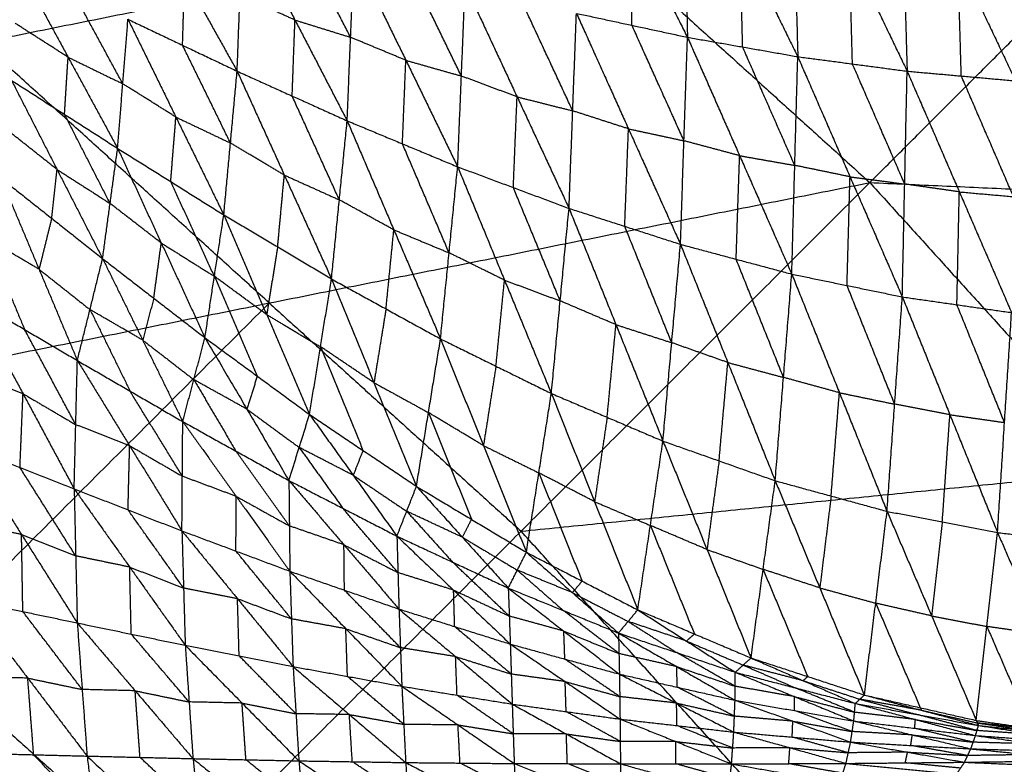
# Model space of a CAD drawing. Header units: millimetres. Extents: x -106 to 110, y -96 to 120.
# Tile 817 of 1020: x 42.23 to 50.62, y 54.65 to 60.99. Entities that reach past the tile are written whole.
import ezdxf

# ---------------------------------------------------------------- set-up
doc = ezdxf.new("R2010")
doc.units = ezdxf.units.MM
doc.header["$MEASUREMENT"] = 0
doc.layers.add('Default', color=7, linetype='Continuous', true_color=0x000000)

msp = doc.modelspace()

# ---------------------------------------------------------------- linework, layer by layer
at = {"layer": 'Default'}
for points in [[(49.4703, 59.6065, 4.1879), (51.9518, 62.088, 4.4319), (54.4333, 64.5695, 4.6759)], [(39.2418, 57.5549, 3.952), (41.906, 60.8013, 4.07), (44.5703, 64.0477, 4.1879)], [(44.5703, 64.0477, 4.1879), (47.0203, 61.8271, 4.1879), (49.4703, 59.6065, 4.1879)], [(46.9378, 62.7713, -1.916), (47.4276, 61.8077, -1.9312), (47.9175, 60.844, -1.9464)], [(47.8759, 62.6728, -2.0288), (47.8967, 61.7584, -1.9876), (47.9175, 60.844, -1.9464)], [(47.8759, 62.6728, -2.0288), (48.3663, 61.6758, -2.0318), (48.8568, 60.6787, -2.0348)], [(48.8061, 62.598, -2.1161), (48.8314, 61.6384, -2.0755), (48.8568, 60.6787, -2.0348)], [(48.8061, 62.598, -2.1161), (49.2971, 61.5766, -2.1062), (49.7882, 60.5551, -2.0963)], [(49.7295, 62.5476, -2.1749), (49.7588, 61.5514, -2.1356), (49.7882, 60.5551, -2.0963)], [(49.7295, 62.5476, -2.1749), (50.2201, 61.5103, -2.1524), (50.7108, 60.473, -2.1298)], [(43.1874, 62.159, -1.2364), (43.6351, 61.3569, -1.15), (44.0827, 60.5549, -1.0636)], [(41.906, 60.8013, 4.07), (44.4632, 61.3142, 4.1289), (47.0203, 61.8271, 4.1879)], [(44.0827, 60.5549, -1.0636), (44.1069, 61.2016, -1.231), (44.131, 61.8483, -1.3985)], [(44.131, 61.8483, -1.3985), (44.5754, 60.9903, -1.2954), (45.0197, 60.1323, -1.1922)], [(47.4447, 60.9458, -1.8902), (47.4362, 61.3767, -1.9107), (47.4276, 61.8077, -1.9312)], [(45.049, 60.8435, -1.374), (44.8268, 61.2725, -1.4255), (44.6046, 61.7015, -1.4771)], [(48.3871, 60.7613, -1.9906), (48.3767, 61.2186, -2.0112), (48.3663, 61.6758, -2.0318)], [(45.0197, 60.1323, -1.1922), (45.049, 60.8435, -1.374), (45.0782, 61.5547, -1.5557)], [(45.0782, 61.5547, -1.5557), (45.5194, 60.6476, -1.434), (45.9606, 59.7406, -1.3122)], [(49.3225, 60.6169, -2.0655), (49.3098, 61.0968, -2.0859), (49.2971, 61.5766, -2.1062)], [(50.2495, 60.5141, -2.113), (50.2348, 61.0122, -2.1327), (50.2201, 61.5103, -2.1524)], [(42.2217, 61.4498, -0.7974), (42.6433, 60.6739, -0.5883), (43.0648, 59.898, -0.3793)], [(45.9925, 60.5135, -1.5073), (45.7719, 60.967, -1.5682), (45.5513, 61.4205, -1.629)], [(43.618, 60.7759, -0.9973), (43.6265, 61.0664, -1.0736), (43.6351, 61.3569, -1.15)], [(43.109, 60.4474, -0.6551), (42.8982, 60.8354, -0.7596), (42.6874, 61.2233, -0.8642)], [(45.9606, 59.7406, -1.3122), (45.9925, 60.5135, -1.5073), (46.0244, 61.2863, -1.7024)], [(46.0244, 61.2863, -1.7024), (46.4667, 60.3366, -1.5611), (46.9089, 59.3868, -1.4199)], [(44.5754, 60.9903, -1.2954), (44.3411, 61.0959, -1.2632), (44.1069, 61.2016, -1.231)], [(46.9404, 60.2172, -1.627), (46.7193, 60.6921, -1.6976), (46.4982, 61.167, -1.7682)], [(46.9089, 59.3868, -1.4199), (46.9404, 60.2172, -1.627), (46.972, 61.0477, -1.834)], [(46.972, 61.0477, -1.834), (47.4151, 60.064, -1.6729), (47.8581, 59.0803, -1.5117)], [(46.972, 61.0477, -1.834), (47.4447, 60.9458, -1.8902), (47.9175, 60.844, -1.9464)], [(42.6433, 60.6739, -0.5883), (42.4173, 60.8186, -0.5691), (42.1914, 60.9632, -0.5498)], [(43.0648, 59.898, -0.3793), (43.109, 60.4474, -0.6551), (43.1532, 60.9969, -0.931)], [(43.1532, 60.9969, -0.931), (43.5612, 60.164, -0.6932), (43.9692, 59.3312, -0.4554)], [(43.1532, 60.9969, -0.931), (43.618, 60.7759, -0.9973), (44.0827, 60.5549, -1.0636)], [(44.5512, 60.3436, -1.1279), (44.5633, 60.6669, -1.2116), (44.5754, 60.9903, -1.2954)], [(44.5754, 60.9903, -1.2954), (44.8122, 60.9169, -1.3347), (45.049, 60.8435, -1.374)], [(47.8878, 59.9621, -1.7291), (47.6663, 60.454, -1.8096), (47.4447, 60.9458, -1.8902)], [(44.356, 58.5807, 4.07), (43.131, 59.691, 4.07), (41.906, 60.8013, 4.07)], [(45.5194, 60.6476, -1.434), (45.2842, 60.7456, -1.404), (45.049, 60.8435, -1.374)], [(47.8581, 59.0803, -1.5117), (47.8878, 59.9621, -1.7291), (47.9175, 60.844, -1.9464)], [(47.9175, 60.844, -1.9464), (48.3617, 59.8354, -1.7651), (48.8058, 58.8268, -1.5839)], [(47.9175, 60.844, -1.9464), (48.3871, 60.7613, -1.9906), (48.8568, 60.6787, -2.0348)], [(44.026, 59.943, -0.7595), (43.822, 60.3594, -0.8784), (43.618, 60.7759, -0.9973)], [(48.8313, 59.7527, -1.8093), (48.6092, 60.257, -1.9), (48.3871, 60.7613, -1.9906)], [(42.613, 60.1873, -0.3407), (42.6281, 60.4306, -0.4645), (42.6433, 60.6739, -0.5883)], [(42.6433, 60.6739, -0.5883), (42.8761, 60.5606, -0.6217), (43.109, 60.4474, -0.6551)], [(45.4902, 59.9365, -1.2522), (45.5048, 60.2921, -1.3431), (45.5194, 60.6476, -1.434)], [(45.5194, 60.6476, -1.434), (45.756, 60.5806, -1.4706), (45.9925, 60.5135, -1.5073)], [(48.8058, 58.8268, -1.5839), (48.8313, 59.7527, -1.8093), (48.8568, 60.6787, -2.0348)], [(48.8568, 60.6787, -2.0348), (49.3018, 59.6556, -1.8343), (49.7469, 58.6326, -1.6338)], [(48.8568, 60.6787, -2.0348), (49.3225, 60.6169, -2.0655), (49.7882, 60.5551, -2.0963)], [(43.9692, 59.3312, -0.4554), (44.026, 59.943, -0.7595), (44.0827, 60.5549, -1.0636)], [(44.0827, 60.5549, -1.0636), (44.4845, 59.67, -0.7961), (44.8863, 58.7852, -0.5287)], [(44.0827, 60.5549, -1.0636), (44.5512, 60.3436, -1.1279), (45.0197, 60.1323, -1.1922)], [(49.7675, 59.5939, -1.865), (49.545, 60.1054, -1.9653), (49.3225, 60.6169, -2.0655)], [(49.7469, 58.6326, -1.6338), (49.7675, 59.5939, -1.865), (49.7882, 60.5551, -2.0963)], [(49.7882, 60.5551, -2.0963), (50.2327, 59.5271, -1.8784), (50.6773, 58.4991, -1.6606)], [(49.7882, 60.5551, -2.0963), (50.2495, 60.5141, -2.113), (50.7108, 60.473, -2.1298)], [(42.1612, 60.4767, -0.3022), (42.5491, 59.7177, 0.0274), (42.937, 58.9587, 0.357)], [(42.1612, 60.4767, -0.3022), (42.613, 60.1873, -0.3407), (43.0648, 59.898, -0.3793)], [(46.4667, 60.3366, -1.5611), (46.2296, 60.425, -1.5342), (45.9925, 60.5135, -1.5073)], [(50.6941, 59.4861, -1.8952), (50.4718, 60.0001, -2.0041), (50.2495, 60.5141, -2.113)], [(43.5612, 60.164, -0.6932), (43.3351, 60.3057, -0.6741), (43.109, 60.4474, -0.6551)], [(44.953, 59.4587, -0.8604), (44.7521, 59.9012, -0.9942), (44.5512, 60.3436, -1.1279)], [(46.4347, 59.5637, -1.3661), (46.4507, 59.9501, -1.4636), (46.4667, 60.3366, -1.5611)], [(46.4667, 60.3366, -1.5611), (46.7035, 60.2769, -1.5941), (46.9404, 60.2172, -1.627)], [(47.4151, 60.064, -1.6729), (47.1777, 60.1406, -1.6499), (46.9404, 60.2172, -1.627)], [(43.0009, 59.4283, -0.0111), (42.807, 59.8078, -0.1759), (42.613, 60.1873, -0.3407)], [(43.517, 59.6146, -0.4173), (43.5391, 59.8893, -0.5553), (43.5612, 60.164, -0.6932)], [(43.5612, 60.164, -0.6932), (43.7936, 60.0535, -0.7263), (44.026, 59.943, -0.7595)], [(44.8863, 58.7852, -0.5287), (44.953, 59.4587, -0.8604), (45.0197, 60.1323, -1.1922)], [(45.0197, 60.1323, -1.1922), (45.4171, 59.2037, -0.8942), (45.8145, 58.2751, -0.5961)], [(45.0197, 60.1323, -1.1922), (45.4902, 59.9365, -1.2522), (45.9606, 59.7406, -1.3122)], [(42.5491, 59.7177, 0.0274), (42.3322, 59.8895, 0.027), (42.1154, 60.0612, 0.0266)], [(47.3835, 59.2336, -1.4658), (47.3993, 59.6488, -1.5694), (47.4151, 60.064, -1.6729)], [(47.4151, 60.064, -1.6729), (47.6514, 60.0131, -1.701), (47.8878, 59.9621, -1.7291)], [(48.3617, 59.8354, -1.7651), (48.1247, 59.8988, -1.7471), (47.8878, 59.9621, -1.7291)], [(42.937, 58.9587, 0.357), (43.0009, 59.4283, -0.0111), (43.0648, 59.898, -0.3793)], [(43.0648, 59.898, -0.3793), (43.4367, 59.0912, -0.0097), (43.8086, 58.2845, 0.3599)], [(43.0648, 59.898, -0.3793), (43.517, 59.6146, -0.4173), (43.9692, 59.3312, -0.4554)], [(44.4845, 59.67, -0.7961), (44.2552, 59.8065, -0.7778), (44.026, 59.943, -0.7595)], [(45.8876, 59.0078, -0.9542), (45.6889, 59.4722, -1.1032), (45.4902, 59.9365, -1.2522)], [(48.332, 58.9535, -1.5478), (48.3468, 59.3945, -1.6565), (48.3617, 59.8354, -1.7651)], [(48.3617, 59.8354, -1.7651), (48.5965, 59.7941, -1.7872), (48.8313, 59.7527, -1.8093)], [(42.5033, 59.3022, 0.3562), (42.5262, 59.51, 0.1918), (42.5491, 59.7177, 0.0274)], [(42.5491, 59.7177, 0.0274), (42.775, 59.573, 0.0082), (43.0009, 59.4283, -0.0111)], [(45.8145, 58.2751, -0.5961), (45.8876, 59.0078, -0.9542), (45.9606, 59.7406, -1.3122)], [(45.9606, 59.7406, -1.3122), (46.3595, 58.7753, -0.9838), (46.7585, 57.81, -0.6553)], [(45.9606, 59.7406, -1.3122), (46.4347, 59.5637, -1.3661), (46.9089, 59.3868, -1.4199)], [(49.3018, 59.6556, -1.8343), (49.0666, 59.7042, -1.8218), (48.8313, 59.7527, -1.8093)], [(42.0695, 59.6457, 0.3553), (42.3958, 58.8682, -0.0854), (42.722, 58.0907, -0.5262)], [(42.0695, 59.6457, 0.3553), (42.5033, 59.3022, 0.3562), (42.937, 58.9587, 0.357)], [(44.4278, 59.0582, -0.492), (44.4561, 59.3641, -0.6441), (44.4845, 59.67, -0.7961)], [(44.4845, 59.67, -0.7961), (44.7188, 59.5644, -0.8283), (44.953, 59.4587, -0.8604)], [(49.2764, 58.7297, -1.6088), (49.2891, 59.1927, -1.7216), (49.3018, 59.6556, -1.8343)], [(49.3018, 59.6556, -1.8343), (49.5347, 59.6248, -1.8497), (49.7675, 59.5939, -1.865)], [(39.2418, 57.5549, 3.952), (44.356, 58.5807, 4.07), (49.4703, 59.6065, 4.1879)], [(43.8889, 58.8078, -0.0477), (43.703, 59.2112, -0.2325), (43.517, 59.6146, -0.4173)], [(43.5311, 53.6673, 3.952), (46.5007, 56.6369, 4.07), (49.4703, 59.6065, 4.1879)], [(46.8337, 58.5984, -1.0376), (46.6342, 59.0811, -1.2018), (46.4347, 59.5637, -1.3661)], [(49.4703, 59.6065, 4.1879), (51.6909, 57.1565, 4.1879), (53.9115, 54.7064, 4.1879)], [(49.4703, 59.6065, 4.1879), (54.4037, 59.3828, 4.4319), (59.3371, 59.1591, 4.6759)], [(50.2327, 59.5271, -1.8784), (50.0001, 59.5605, -1.8717), (49.7675, 59.5939, -1.865)], [(45.4171, 59.2037, -0.8942), (45.1851, 59.3312, -0.8773), (44.953, 59.4587, -0.8604)], [(50.2121, 58.5659, -1.6472), (50.2224, 59.0465, -1.7628), (50.2327, 59.5271, -1.8784)], [(50.2327, 59.5271, -1.8784), (50.4634, 59.5066, -1.8868), (50.6941, 59.4861, -1.8952)], [(43.4367, 59.0912, -0.0097), (43.2188, 59.2598, -0.0104), (43.0009, 59.4283, -0.0111)], [(46.7585, 57.81, -0.6553), (46.8337, 58.5984, -1.0376), (46.9089, 59.3868, -1.4199)], [(46.9089, 59.3868, -1.4199), (47.3088, 58.3958, -1.062), (47.7087, 57.4048, -0.7041)], [(46.9089, 59.3868, -1.4199), (47.3835, 59.2336, -1.4658), (47.8581, 59.0803, -1.5117)], [(42.5033, 59.3022, 0.3562), (42.4495, 59.0852, 0.1354), (42.3958, 58.8682, -0.0854)], [(43.8086, 58.2845, 0.3599), (43.8889, 58.8078, -0.0477), (43.9692, 59.3312, -0.4554)], [(43.9692, 59.3312, -0.4554), (44.3342, 58.4815, -0.0454), (44.6992, 57.6317, 0.3647)], [(43.9692, 59.3312, -0.4554), (44.4278, 59.0582, -0.492), (44.8863, 58.7852, -0.5287)], [(45.3504, 58.5301, -0.5624), (45.3838, 58.8669, -0.7283), (45.4171, 59.2037, -0.8942)], [(45.4171, 59.2037, -0.8942), (45.6523, 59.1058, -0.9242), (45.8876, 59.0078, -0.9542)], [(47.7834, 58.2425, -1.1079), (47.5834, 58.738, -1.2869), (47.3835, 59.2336, -1.4658)], [(41.9469, 59.1319, -0.145), (42.1101, 58.7432, -0.3654), (42.2732, 58.3544, -0.5858)], [(42.3958, 58.8682, -0.0854), (42.1714, 59.0001, -0.1152), (41.9469, 59.1319, -0.145)], [(43.3728, 58.6216, 0.3585), (43.4048, 58.8564, 0.1744), (43.4367, 59.0912, -0.0097)], [(43.4367, 59.0912, -0.0097), (43.6628, 58.9495, -0.0287), (43.8889, 58.8078, -0.0477)], [(44.4278, 59.0582, -0.492), (44.381, 58.7698, -0.2687), (44.3342, 58.4815, -0.0454)], [(47.7087, 57.4048, -0.7041), (47.7834, 58.2425, -1.1079), (47.8581, 59.0803, -1.5117)], [(47.8581, 59.0803, -1.5117), (48.2614, 58.0736, -1.1259), (48.6647, 57.0668, -0.7401)], [(47.8581, 59.0803, -1.5117), (48.332, 58.9535, -1.5478), (48.8058, 58.8268, -1.5839)], [(42.722, 58.0907, -0.5262), (42.8295, 58.5247, -0.0846), (42.937, 58.9587, 0.357)], [(42.937, 58.9587, 0.357), (43.2783, 58.2646, -0.024), (43.6196, 57.5705, -0.4049)], [(42.937, 58.9587, 0.357), (43.3728, 58.6216, 0.3585), (43.8086, 58.2845, 0.3599)], [(46.3595, 58.7753, -0.9838), (46.1236, 58.8916, -0.969), (45.8876, 59.0078, -0.9542)], [(48.7353, 57.9468, -1.162), (48.5336, 58.4502, -1.3549), (48.332, 58.9535, -1.5478)], [(42.3958, 58.8682, -0.0854), (42.6126, 58.6964, -0.085), (42.8295, 58.5247, -0.0846)], [(43.8889, 58.8078, -0.0477), (44.0714, 58.383, 0.1573), (44.2539, 57.9581, 0.3623)], [(44.3342, 58.4815, -0.0454), (44.1116, 58.6446, -0.0466), (43.8889, 58.8078, -0.0477)], [(44.6992, 57.6317, 0.3647), (44.7928, 58.2085, -0.082), (44.8863, 58.7852, -0.5287)], [(44.8863, 58.7852, -0.5287), (45.248, 57.9021, -0.0784), (45.6096, 57.0189, 0.3719)], [(44.8863, 58.7852, -0.5287), (45.3504, 58.5301, -0.5624), (45.8145, 58.2751, -0.5961)], [(48.6647, 57.0668, -0.7401), (48.7353, 57.9468, -1.162), (48.8058, 58.8268, -1.5839)], [(48.8058, 58.8268, -1.5839), (49.2115, 57.8164, -1.1727), (49.6171, 56.8061, -0.7616)], [(48.8058, 58.8268, -1.5839), (49.2764, 58.7297, -1.6088), (49.7469, 58.6326, -1.6338)], [(46.2865, 58.0426, -0.6257), (46.323, 58.4089, -0.8047), (46.3595, 58.7753, -0.9838)], [(46.3595, 58.7753, -0.9838), (46.5966, 58.6869, -1.0107), (46.8337, 58.5984, -1.0376)], [(49.682, 57.7193, -1.1977), (49.4792, 58.2245, -1.4033), (49.2764, 58.7297, -1.6088)], [(41.8243, 58.6182, -0.6454), (42.2595, 57.8079, -0.8417), (42.6947, 56.9977, -1.038)], [(41.8243, 58.6182, -0.6454), (42.2732, 58.3544, -0.5858), (42.722, 58.0907, -0.5262)], [(43.3728, 58.6216, 0.3585), (43.3256, 58.4431, 0.1673), (43.2783, 58.2646, -0.024)], [(49.6171, 56.8061, -0.7616), (49.682, 57.7193, -1.1977), (49.7469, 58.6326, -1.6338)], [(49.7469, 58.6326, -1.6338), (50.1524, 57.6292, -1.2009), (50.558, 56.6259, -0.768)], [(49.7469, 58.6326, -1.6338), (50.2121, 58.5659, -1.6472), (50.6773, 58.4991, -1.6606)], [(41.3864, 55.6111, 3.952), (42.8712, 57.0959, 4.011), (44.356, 58.5807, 4.07)], [(44.356, 58.5807, 4.07), (45.4284, 57.6088, 4.07), (46.5007, 56.6369, 4.07)], [(45.3504, 58.5301, -0.5624), (45.2992, 58.2161, -0.3204), (45.248, 57.9021, -0.0784)], [(47.3088, 58.3958, -1.062), (47.0712, 58.4971, -1.0498), (46.8337, 58.5984, -1.0376)], [(50.6177, 57.5625, -1.2143), (50.4149, 58.0642, -1.4307), (50.2121, 58.5659, -1.6472)], [(42.8295, 58.5247, -0.0846), (43.0002, 58.1776, -0.2751), (43.1708, 57.8306, -0.4656)], [(43.2783, 58.2646, -0.024), (43.0539, 58.3946, -0.0543), (42.8295, 58.5247, -0.0846)], [(44.3342, 58.4815, -0.0454), (44.5635, 58.345, -0.0637), (44.7928, 58.2085, -0.082)], [(50.558, 56.6259, -0.768), (50.6177, 57.5625, -1.2143), (50.6773, 58.4991, -1.6606)], [(47.2336, 57.6074, -0.6797), (47.2712, 58.0016, -0.8709), (47.3088, 58.3958, -1.062)], [(47.3088, 58.3958, -1.062), (47.5461, 58.3192, -1.085), (47.7834, 58.2425, -1.1079)], [(42.7084, 57.5442, -0.7821), (42.4908, 57.9493, -0.6839), (42.2732, 58.3544, -0.5858)], [(43.6196, 57.5705, -0.4049), (43.7141, 57.9275, -0.0225), (43.8086, 58.2845, 0.3599)], [(43.8086, 58.2845, 0.3599), (44.1661, 57.6766, 0.0385), (44.5235, 57.0688, -0.2829)], [(43.8086, 58.2845, 0.3599), (44.2539, 57.9581, 0.3623), (44.6992, 57.6317, 0.3647)], [(45.6096, 57.0189, 0.3719), (45.7121, 57.647, -0.1121), (45.8145, 58.2751, -0.5961)], [(45.8145, 58.2751, -0.5961), (46.1801, 57.3662, -0.107), (46.5457, 56.4573, 0.3822)], [(45.8145, 58.2751, -0.5961), (46.2865, 58.0426, -0.6257), (46.7585, 57.81, -0.6553)], [(43.2783, 58.2646, -0.024), (43.4962, 58.096, -0.0232), (43.7141, 57.9275, -0.0225)], [(44.7928, 58.2085, -0.082), (44.9736, 57.7669, 0.1431), (45.1544, 57.3253, 0.3683)], [(45.248, 57.9021, -0.0784), (45.0204, 58.0553, -0.0802), (44.7928, 58.2085, -0.082)], [(48.2614, 58.0736, -1.1259), (48.0224, 58.158, -1.1169), (47.7834, 58.2425, -1.1079)], [(42.6947, 56.9977, -1.038), (42.7084, 57.5442, -0.7821), (42.722, 58.0907, -0.5262)], [(42.722, 58.0907, -0.5262), (43.1673, 57.3652, -0.6881), (43.6125, 56.6397, -0.8499)], [(42.722, 58.0907, -0.5262), (43.1708, 57.8306, -0.4656), (43.6196, 57.5705, -0.4049)], [(46.2865, 58.0426, -0.6257), (46.2333, 57.7044, -0.3663), (46.1801, 57.3662, -0.107)], [(48.1867, 57.2358, -0.7221), (48.2241, 57.6547, -0.924), (48.2614, 58.0736, -1.1259)], [(48.2614, 58.0736, -1.1259), (48.4983, 58.0102, -1.144), (48.7353, 57.9468, -1.162)], [(42.2595, 57.8079, -0.8417), (42.0289, 57.8989, -0.8879), (41.7982, 57.9899, -0.9341)], [(44.2539, 57.9581, 0.3623), (44.21, 57.8174, 0.2004), (44.1661, 57.6766, 0.0385)], [(49.2115, 57.8164, -1.1727), (48.9734, 57.8816, -1.1674), (48.7353, 57.9468, -1.162)], [(43.7141, 57.9275, -0.0225), (43.8928, 57.6236, -0.1832), (44.0716, 57.3197, -0.3439)], [(44.1661, 57.6766, 0.0385), (43.9401, 57.8021, 0.008), (43.7141, 57.9275, -0.0225)], [(45.248, 57.9021, -0.0784), (45.48, 57.7745, -0.0952), (45.7121, 57.647, -0.1121)], [(42.2334, 57.1796, -1.1304), (42.2465, 57.4938, -0.986), (42.2595, 57.8079, -0.8417)], [(42.2595, 57.8079, -0.8417), (42.4839, 57.676, -0.8119), (42.7084, 57.5442, -0.7821)], [(43.6161, 57.1051, -0.6274), (43.3934, 57.4678, -0.5465), (43.1708, 57.8306, -0.4656)], [(46.5457, 56.4573, 0.3822), (46.6521, 57.1337, -0.1366), (46.7585, 57.81, -0.6553)], [(46.7585, 57.81, -0.6553), (47.1266, 56.8885, -0.1296), (47.4947, 55.967, 0.396)], [(46.7585, 57.81, -0.6553), (47.2336, 57.6074, -0.6797), (47.7087, 57.4048, -0.7041)], [(49.1409, 56.9365, -0.7508), (49.1762, 57.3764, -0.9618), (49.2115, 57.8164, -1.1727)], [(49.2115, 57.8164, -1.1727), (49.4467, 57.7679, -1.1852), (49.682, 57.7193, -1.1977)], [(50.1524, 57.6292, -1.2009), (49.9172, 57.6743, -1.1993), (49.682, 57.7193, -1.1977)], [(44.1661, 57.6766, 0.0385), (44.3887, 57.5134, 0.0397), (44.6114, 57.3503, 0.0409)], [(44.5235, 57.0688, -0.2829), (44.6114, 57.3503, 0.0409), (44.6992, 57.6317, 0.3647)], [(44.6992, 57.6317, 0.3647), (45.0712, 57.1133, 0.1017), (45.4432, 56.5949, -0.1613)], [(44.6992, 57.6317, 0.3647), (45.1544, 57.3253, 0.3683), (45.6096, 57.0189, 0.3719)], [(45.7121, 57.647, -0.1121), (45.8949, 57.1926, 0.1325), (46.0777, 56.7381, 0.377)], [(46.1801, 57.3662, -0.107), (45.9461, 57.5066, -0.1095), (45.7121, 57.647, -0.1121)], [(47.2336, 57.6074, -0.6797), (47.1801, 57.248, -0.4047), (47.1266, 56.8885, -0.1296)], [(50.0876, 56.716, -0.7648), (50.12, 57.1726, -0.9828), (50.1524, 57.6292, -1.2009)], [(50.1524, 57.6292, -1.2009), (50.3851, 57.5959, -1.2076), (50.6177, 57.5625, -1.2143)], [(39.2418, 57.5549, 3.952), (41.3864, 55.6111, 3.952), (43.5311, 53.6673, 3.952)], [(43.1673, 57.3652, -0.6881), (42.9378, 57.4547, -0.7351), (42.7084, 57.5442, -0.7821)], [(43.6125, 56.6397, -0.8499), (43.6161, 57.1051, -0.6274), (43.6196, 57.5705, -0.4049)], [(43.6196, 57.5705, -0.4049), (44.0716, 57.3197, -0.3439), (44.5235, 57.0688, -0.2829)], [(43.6196, 57.5705, -0.4049), (44.0755, 56.9333, -0.5331), (44.5315, 56.2961, -0.6612)], [(41.772, 57.3616, -1.2228), (42.2334, 57.1796, -1.1304), (42.6947, 56.9977, -1.038)], [(41.772, 57.3616, -1.2228), (42.2466, 56.6087, -1.2054), (42.7211, 55.8558, -1.188)], [(43.1536, 56.8187, -0.944), (43.1604, 57.0919, -0.816), (43.1673, 57.3652, -0.6881)], [(43.1673, 57.3652, -0.6881), (43.3917, 57.2351, -0.6578), (43.6161, 57.1051, -0.6274)], [(46.1801, 57.3662, -0.107), (46.4161, 57.25, -0.1218), (46.6521, 57.1337, -0.1366)], [(47.4947, 55.967, 0.396), (47.6017, 56.6859, -0.1541), (47.7087, 57.4048, -0.7041)], [(47.7087, 57.4048, -0.7041), (48.0837, 56.481, -0.145), (48.4588, 55.5572, 0.4141)], [(47.7087, 57.4048, -0.7041), (48.1867, 57.2358, -0.7221), (48.6647, 57.0668, -0.7401)], [(44.5275, 56.6825, -0.4721), (44.2995, 57.0011, -0.408), (44.0716, 57.3197, -0.3439)], [(44.6114, 57.3503, 0.0409), (44.7974, 57.0911, -0.0906), (44.9834, 56.8319, -0.2221)], [(45.0712, 57.1133, 0.1017), (44.8413, 57.2318, 0.0713), (44.6114, 57.3503, 0.0409)], [(45.1544, 57.3253, 0.3683), (45.1128, 57.2193, 0.235), (45.0712, 57.1133, 0.1017)], [(48.1867, 57.2358, -0.7221), (48.1352, 56.8584, -0.4336), (48.0837, 56.481, -0.145)], [(42.7079, 56.4267, -1.113), (42.4707, 56.8032, -1.1217), (42.2334, 57.1796, -1.1304)], [(44.0755, 56.9333, -0.5331), (43.8458, 57.0192, -0.5803), (43.6161, 57.1051, -0.6274)], [(45.0712, 57.1133, 0.1017), (45.2988, 56.9601, 0.1035), (45.5264, 56.8069, 0.1053)], [(46.5007, 56.6369, 4.07), (49.0958, 56.8967, 4.1289), (51.6909, 57.1565, 4.1879)], [(46.6521, 57.1337, -0.1366), (46.8362, 56.6729, 0.1263), (47.0202, 56.2122, 0.3891)], [(47.1266, 56.8885, -0.1296), (46.8894, 57.0111, -0.1331), (46.6521, 57.1337, -0.1366)], [(44.5235, 57.0688, -0.2829), (44.5275, 56.6825, -0.4721), (44.5315, 56.2961, -0.6612)], [(44.5235, 57.0688, -0.2829), (44.9834, 56.8319, -0.2221), (45.4432, 56.5949, -0.1613)], [(44.5235, 57.0688, -0.2829), (44.9922, 56.5212, -0.3786), (45.4609, 55.9736, -0.4743)], [(45.4432, 56.5949, -0.1613), (45.5264, 56.8069, 0.1053), (45.6096, 57.0189, 0.3719)], [(45.6096, 57.0189, 0.3719), (46.0005, 56.5858, 0.1649), (46.3914, 56.1527, -0.042)], [(45.6096, 57.0189, 0.3719), (46.0777, 56.7381, 0.377), (46.5457, 56.4573, 0.3822)], [(48.4588, 55.5572, 0.4141), (48.5618, 56.312, -0.163), (48.6647, 57.0668, -0.7401)], [(48.6647, 57.0668, -0.7401), (49.0443, 56.1542, -0.1517), (49.4238, 55.2417, 0.4368)], [(48.6647, 57.0668, -0.7401), (49.1409, 56.9365, -0.7508), (49.6171, 56.8061, -0.7616)], [(42.6947, 56.9977, -1.038), (42.7079, 56.4267, -1.113), (42.7211, 55.8558, -1.188)], [(42.6947, 56.9977, -1.038), (43.1536, 56.8187, -0.944), (43.6125, 56.6397, -0.8499)], [(42.6947, 56.9977, -1.038), (43.1676, 56.3315, -1.0089), (43.6406, 55.6654, -0.9799)], [(44.072, 56.4679, -0.7556), (44.0738, 56.7006, -0.6443), (44.0755, 56.9333, -0.5331)], [(44.0755, 56.9333, -0.5331), (44.3015, 56.8079, -0.5026), (44.5275, 56.6825, -0.4721)], [(49.1409, 56.9365, -0.7508), (49.0926, 56.5453, -0.4513), (49.0443, 56.1542, -0.1517)], [(47.1266, 56.8885, -0.1296), (47.3642, 56.7872, -0.1418), (47.6017, 56.6859, -0.1541)], [(43.6265, 56.1525, -0.9149), (43.3901, 56.4856, -0.9294), (43.1536, 56.8187, -0.944)], [(45.452, 56.2843, -0.3178), (45.2177, 56.5581, -0.27), (44.9834, 56.8319, -0.2221)], [(45.5264, 56.8069, 0.1053), (45.7219, 56.5904, 0.0018), (45.9173, 56.3738, -0.1017)], [(46.0005, 56.5858, 0.1649), (45.7635, 56.6964, 0.1351), (45.5264, 56.8069, 0.1053)], [(49.4238, 55.2417, 0.4368), (49.5205, 56.0239, -0.1624), (49.6171, 56.8061, -0.7616)], [(49.6171, 56.8061, -0.7616), (49.997, 55.9157, -0.1486), (50.3768, 55.0252, 0.4644)], [(49.6171, 56.8061, -0.7616), (50.0876, 56.716, -0.7648), (50.558, 56.6259, -0.768)], [(42.2466, 56.6087, -1.2054), (42.0149, 56.6572, -1.2564), (41.7832, 56.7057, -1.3075)], [(44.9922, 56.5212, -0.3786), (44.7598, 56.6018, -0.4253), (44.5275, 56.6825, -0.4721)], [(46.0777, 56.7381, 0.377), (46.0391, 56.662, 0.271), (46.0005, 56.5858, 0.1649)], [(47.6017, 56.6859, -0.1541), (47.7892, 56.224, 0.1255), (47.9768, 55.7621, 0.405)], [(48.0837, 56.481, -0.145), (47.8427, 56.5834, -0.1495), (47.6017, 56.6859, -0.1541)], [(50.0876, 56.716, -0.7648), (50.0423, 56.3158, -0.4567), (49.997, 55.9157, -0.1486)], [(42.2578, 55.9528, -1.2901), (42.2522, 56.2807, -1.2478), (42.2466, 56.6087, -1.2054)], [(42.2466, 56.6087, -1.2054), (42.4773, 56.5177, -1.1592), (42.7079, 56.4267, -1.113)], [(43.6125, 56.6397, -0.8499), (43.6265, 56.1525, -0.9149), (43.6406, 55.6654, -0.9799)], [(43.6125, 56.6397, -0.8499), (44.072, 56.4679, -0.7556), (44.5315, 56.2961, -0.6612)], [(43.6125, 56.6397, -0.8499), (44.0857, 56.062, -0.8104), (44.5589, 55.4843, -0.7709)], [(48.7213, 54.1869, 4.07), (47.611, 55.4119, 4.07), (46.5007, 56.6369, 4.07)], [(50.3768, 55.0252, 0.4644), (50.4674, 55.8255, -0.1518), (50.558, 56.6259, -0.768)], [(50.558, 56.6259, -0.768), (50.9347, 55.758, -0.1357), (51.3114, 54.8902, 0.4967)], [(50.558, 56.6259, -0.768), (51.0202, 56.5693, -0.764), (51.4823, 56.5127, -0.7601)], [(44.9962, 56.1349, -0.5678), (44.9942, 56.328, -0.4732), (44.9922, 56.5212, -0.3786)], [(44.9922, 56.5212, -0.3786), (45.2221, 56.4027, -0.3482), (45.452, 56.2843, -0.3178)], [(45.4432, 56.5949, -0.1613), (45.452, 56.2843, -0.3178), (45.4609, 55.9736, -0.4743)], [(45.4432, 56.5949, -0.1613), (45.9173, 56.3738, -0.1017), (46.3914, 56.1527, -0.042)], [(45.4432, 56.5949, -0.1613), (45.926, 56.1353, -0.2268), (46.4088, 55.6757, -0.2923)], [(46.0005, 56.5858, 0.1649), (46.2345, 56.4454, 0.1675), (46.4686, 56.305, 0.1701)], [(44.5452, 55.8902, -0.7161), (44.3086, 56.1791, -0.7358), (44.072, 56.4679, -0.7556)], [(46.3914, 56.1527, -0.042), (46.4686, 56.305, 0.1701), (46.5457, 56.4573, 0.3822)], [(46.5457, 56.4573, 0.3822), (46.9378, 56.1135, 0.2253), (47.3299, 55.7696, 0.0683)], [(46.5457, 56.4573, 0.3822), (47.0202, 56.2122, 0.3891), (47.4947, 55.967, 0.396)], [(48.0837, 56.481, -0.145), (48.3227, 56.3965, -0.154), (48.5618, 56.312, -0.163)], [(43.1676, 56.3315, -1.0089), (42.9378, 56.3791, -1.061), (42.7079, 56.4267, -1.113)], [(46.4001, 55.9142, -0.1672), (46.1587, 56.144, -0.1344), (45.9173, 56.3738, -0.1017)], [(43.1809, 55.7606, -1.0839), (43.1742, 56.0461, -1.0464), (43.1676, 56.3315, -1.0089)], [(43.1676, 56.3315, -1.0089), (43.3971, 56.242, -0.9619), (43.6265, 56.1525, -0.9149)], [(44.5315, 56.2961, -0.6612), (44.5452, 55.8902, -0.7161), (44.5589, 55.4843, -0.7709)], [(44.5315, 56.2961, -0.6612), (44.9962, 56.1349, -0.5678), (45.4609, 55.9736, -0.4743)], [(44.5315, 56.2961, -0.6612), (45.0083, 55.8062, -0.6125), (45.4852, 55.3163, -0.5638)], [(45.926, 56.1353, -0.2268), (45.689, 56.2098, -0.2723), (45.452, 56.2843, -0.3178)], [(46.4686, 56.305, 0.1701), (46.6646, 56.1331, 0.0916), (46.8607, 55.9612, 0.0132)], [(46.9378, 56.1135, 0.2253), (46.7032, 56.2093, 0.1977), (46.4686, 56.305, 0.1701)], [(48.5618, 56.312, -0.163), (48.7515, 55.8557, 0.1312), (48.9413, 55.3994, 0.4254)], [(49.0443, 56.1542, -0.1517), (48.803, 56.2331, -0.1573), (48.5618, 56.312, -0.163)], [(47.0202, 56.2122, 0.3891), (46.979, 56.1628, 0.3072), (46.9378, 56.1135, 0.2253)], [(44.0857, 56.062, -0.8104), (43.8561, 56.1073, -0.8627), (43.6265, 56.1525, -0.9149)], [(45.473, 55.645, -0.519), (45.2346, 55.8899, -0.5434), (44.9962, 56.1349, -0.5678)], [(45.9348, 55.8247, -0.3833), (45.9304, 55.98, -0.3051), (45.926, 56.1353, -0.2268)], [(45.926, 56.1353, -0.2268), (46.163, 56.0248, -0.197), (46.4001, 55.9142, -0.1672)], [(46.3914, 56.1527, -0.042), (46.4001, 55.9142, -0.1672), (46.4088, 55.6757, -0.2923)], [(46.3914, 56.1527, -0.042), (46.8607, 55.9612, 0.0132), (47.3299, 55.7696, 0.0683)], [(46.3914, 56.1527, -0.042), (46.8647, 55.7862, -0.0841), (47.3381, 55.4197, -0.1262)], [(46.9378, 56.1135, 0.2253), (47.1751, 55.9909, 0.2287), (47.4123, 55.8683, 0.2322)], [(49.0443, 56.1542, -0.1517), (49.2824, 56.0891, -0.157), (49.5205, 56.0239, -0.1624)], [(41.7944, 56.0498, -1.3922), (42.2578, 55.9528, -1.2901), (42.7211, 55.8558, -1.188)], [(41.7944, 56.0498, -1.3922), (42.2996, 55.3859, -1.2229), (42.8048, 54.722, -1.0536)], [(44.0997, 55.5749, -0.8754), (44.0927, 55.8184, -0.8429), (44.0857, 56.062, -0.8104)], [(44.0857, 56.062, -0.8104), (44.3154, 55.9761, -0.7632), (44.5452, 55.8902, -0.7161)], [(49.5205, 56.0239, -0.1624), (49.7104, 55.5787, 0.1441), (49.9003, 55.1334, 0.4506)], [(49.997, 55.9157, -0.1486), (49.7587, 55.9698, -0.1555), (49.5205, 56.0239, -0.1624)], [(42.763, 55.2889, -1.1208), (42.5104, 55.6208, -1.2055), (42.2578, 55.9528, -1.2901)], [(45.4609, 55.9736, -0.4743), (45.473, 55.645, -0.519), (45.4852, 55.3163, -0.5638)], [(45.4609, 55.9736, -0.4743), (45.9348, 55.8247, -0.3833), (46.4088, 55.6757, -0.2923)], [(45.4609, 55.9736, -0.4743), (45.943, 55.569, -0.4184), (46.4251, 55.1644, -0.3625)], [(47.334, 55.5947, -0.0289), (47.0973, 55.7779, -0.0079), (46.8607, 55.9612, 0.0132)], [(47.3299, 55.7696, 0.0683), (47.4123, 55.8683, 0.2322), (47.4947, 55.967, 0.396)], [(47.4947, 55.967, 0.396), (47.9094, 55.7014, 0.2859), (48.324, 55.4357, 0.1757)], [(47.4947, 55.967, 0.396), (47.9768, 55.7621, 0.405), (48.4588, 55.5572, 0.4141)], [(42.7211, 55.8558, -1.188), (42.763, 55.2889, -1.1208), (42.8048, 54.722, -1.0536)], [(42.7211, 55.8558, -1.188), (43.1809, 55.7606, -1.0839), (43.6406, 55.6654, -0.9799)], [(42.7211, 55.8558, -1.188), (43.2139, 55.2779, -1.0259), (43.7067, 54.7, -0.8637)], [(45.0083, 55.8062, -0.6125), (44.7767, 55.8482, -0.6643), (44.5452, 55.8902, -0.7161)], [(46.8647, 55.7862, -0.0841), (46.6324, 55.8502, -0.1256), (46.4001, 55.9142, -0.1672)], [(47.4123, 55.8683, 0.2322), (47.6196, 55.7355, 0.1771), (47.827, 55.6026, 0.122)], [(47.9094, 55.7014, 0.2859), (47.6608, 55.7848, 0.259), (47.4123, 55.8683, 0.2322)], [(49.997, 55.9157, -0.1486), (50.2322, 55.8706, -0.1502), (50.4674, 55.8255, -0.1518)], [(43.6737, 55.1827, -0.9218), (43.4273, 55.4717, -1.0029), (43.1809, 55.7606, -1.0839)], [(45.022, 55.4003, -0.6673), (45.0152, 55.6033, -0.6399), (45.0083, 55.8062, -0.6125)], [(45.0083, 55.8062, -0.6125), (45.2407, 55.7256, -0.5658), (45.473, 55.645, -0.519)], [(46.417, 55.42, -0.3274), (46.1759, 55.6223, -0.3554), (45.9348, 55.8247, -0.3833)], [(46.8734, 55.5477, -0.2093), (46.8691, 55.667, -0.1467), (46.8647, 55.7862, -0.0841)], [(46.8647, 55.7862, -0.0841), (47.0994, 55.6904, -0.0565), (47.334, 55.5947, -0.0289)], [(47.3299, 55.7696, 0.0683), (47.334, 55.5947, -0.0289), (47.3381, 55.4197, -0.1262)], [(47.3299, 55.7696, 0.0683), (47.8263, 55.4833, 0.0505), (48.3228, 55.1971, 0.0327)], [(47.3299, 55.7696, 0.0683), (47.827, 55.6026, 0.122), (48.324, 55.4357, 0.1757)], [(47.9768, 55.7621, 0.405), (47.9431, 55.7317, 0.3455), (47.9094, 55.7014, 0.2859)], [(50.4674, 55.8255, -0.1518), (50.6558, 55.3916, 0.1644), (50.8441, 54.9577, 0.4805)], [(50.9347, 55.758, -0.1357), (50.7011, 55.7918, -0.1437), (50.4674, 55.8255, -0.1518)], [(46.4088, 55.6757, -0.2923), (46.417, 55.42, -0.3274), (46.4251, 55.1644, -0.3625)], [(46.4088, 55.6757, -0.2923), (46.8734, 55.5477, -0.2093), (47.3381, 55.4197, -0.1262)], [(46.4088, 55.6757, -0.2923), (46.876, 55.3562, -0.2357), (47.3432, 55.0366, -0.179)], [(47.9094, 55.7014, 0.2859), (48.1504, 55.5989, 0.2904), (48.3914, 55.4965, 0.2949)], [(43.6406, 55.6654, -0.9799), (43.6737, 55.1827, -0.9218), (43.7067, 54.7, -0.8637)], [(43.6406, 55.6654, -0.9799), (44.0997, 55.5749, -0.8754), (44.5589, 55.4843, -0.7709)], [(43.6406, 55.6654, -0.9799), (44.1245, 55.1733, -0.8264), (44.6084, 54.6811, -0.6729)], [(45.943, 55.569, -0.4184), (45.708, 55.607, -0.4687), (45.473, 55.645, -0.519)], [(47.8263, 55.4833, 0.0505), (47.5802, 55.539, 0.0108), (47.334, 55.5947, -0.0289)], [(48.3234, 55.3164, 0.1042), (48.0752, 55.4595, 0.1131), (47.827, 55.6026, 0.122)], [(44.5837, 55.0827, -0.7219), (44.3417, 55.3288, -0.7986), (44.0997, 55.5749, -0.8754)], [(45.9552, 55.2403, -0.4631), (45.9491, 55.4047, -0.4408), (45.943, 55.569, -0.4184)], [(45.943, 55.569, -0.4184), (46.18, 55.4945, -0.3729), (46.417, 55.42, -0.3274)], [(47.3407, 55.2282, -0.1526), (47.107, 55.388, -0.1809), (46.8734, 55.5477, -0.2093)], [(48.324, 55.4357, 0.1757), (48.3914, 55.4965, 0.2949), (48.4588, 55.5572, 0.4141)], [(48.4588, 55.5572, 0.4141), (48.903, 55.3635, 0.3443), (49.3471, 55.1698, 0.2745)], [(48.4588, 55.5572, 0.4141), (48.9413, 55.3994, 0.4254), (49.4238, 55.2417, 0.4368)], [(44.5589, 55.4843, -0.7709), (44.5837, 55.0827, -0.7219), (44.6084, 54.6811, -0.6729)], [(44.5589, 55.4843, -0.7709), (45.022, 55.4003, -0.6673), (45.4852, 55.3163, -0.5638)], [(44.5589, 55.4843, -0.7709), (45.0386, 55.0754, -0.6272), (45.5182, 54.6666, -0.4836)], [(47.8304, 55.3084, -0.0467), (47.8284, 55.3959, 0.0019), (47.8263, 55.4833, 0.0505)], [(47.8263, 55.4833, 0.0505), (48.0749, 55.3999, 0.0774), (48.3234, 55.3164, 0.1042)], [(48.3228, 55.1971, 0.0327), (48.3234, 55.3164, 0.1042), (48.324, 55.4357, 0.1757)], [(48.324, 55.4357, 0.1757), (48.8289, 55.2281, 0.1752), (49.3338, 55.0206, 0.1747)], [(48.324, 55.4357, 0.1757), (48.8355, 55.3028, 0.2251), (49.3471, 55.1698, 0.2745)], [(48.3914, 55.4965, 0.2949), (48.6135, 55.3996, 0.26), (48.8355, 55.3028, 0.2251)], [(48.903, 55.3635, 0.3443), (48.6472, 55.43, 0.3196), (48.3914, 55.4965, 0.2949)], [(42.2996, 55.3859, -1.2229), (42.0722, 55.3915, -1.2695), (41.8449, 55.3971, -1.316)], [(42.3501, 54.7332, -1.1467), (42.3248, 55.0595, -1.1848), (42.2996, 55.3859, -1.2229)], [(42.2996, 55.3859, -1.2229), (42.5313, 55.3374, -1.1718), (42.763, 55.2889, -1.1208)], [(45.5017, 54.9914, -0.5237), (45.2619, 55.1959, -0.5955), (45.022, 55.4003, -0.6673)], [(46.876, 55.3562, -0.2357), (46.6465, 55.3881, -0.2815), (46.417, 55.42, -0.3274)], [(46.8842, 55.1005, -0.2707), (46.8801, 55.2283, -0.2532), (46.876, 55.3562, -0.2357)], [(46.876, 55.3562, -0.2357), (47.1083, 55.2922, -0.1941), (47.3407, 55.2282, -0.1526)], [(47.3381, 55.4197, -0.1262), (47.3407, 55.2282, -0.1526), (47.3432, 55.0366, -0.179)], [(47.3381, 55.4197, -0.1262), (47.825, 55.1729, -0.0652), (48.312, 54.926, -0.0043)], [(47.3381, 55.4197, -0.1262), (47.8304, 55.3084, -0.0467), (48.3228, 55.1971, 0.0327)], [(48.9413, 55.3994, 0.4254), (48.9221, 55.3815, 0.3848), (48.903, 55.3635, 0.3443)], [(48.903, 55.3635, 0.3443), (49.1442, 55.2846, 0.3499), (49.3855, 55.2057, 0.3556)], [(43.2139, 55.2779, -1.0259), (42.9885, 55.2834, -1.0733), (42.763, 55.2889, -1.1208)], [(43.2558, 54.711, -0.9586), (43.2349, 54.9945, -0.9922), (43.2139, 55.2779, -1.0259)], [(43.2139, 55.2779, -1.0259), (43.4438, 55.2303, -0.9738), (43.6737, 55.1827, -0.9218)], [(45.4852, 55.3163, -0.5638), (45.5017, 54.9914, -0.5237), (45.5182, 54.6666, -0.4836)], [(45.4852, 55.3163, -0.5638), (45.9552, 55.2403, -0.4631), (46.4251, 55.1644, -0.3625)], [(45.4852, 55.3163, -0.5638), (45.9637, 54.9873, -0.4315), (46.4423, 54.6582, -0.2992)], [(48.3174, 55.0615, 0.0142), (48.0739, 55.185, -0.0163), (47.8304, 55.3084, -0.0467)], [(48.8289, 55.2281, 0.1752), (48.5761, 55.2723, 0.1397), (48.3234, 55.3164, 0.1042)], [(49.3405, 55.0952, 0.2246), (49.088, 55.199, 0.2248), (48.8355, 55.3028, 0.2251)], [(44.1245, 55.1733, -0.8264), (43.8991, 55.178, -0.8741), (43.6737, 55.1827, -0.9218)], [(44.1576, 54.6906, -0.7683), (44.141, 54.9319, -0.7973), (44.1245, 55.1733, -0.8264)], [(44.1245, 55.1733, -0.8264), (44.3541, 55.128, -0.7741), (44.5837, 55.0827, -0.7219)], [(46.4337, 54.9113, -0.3308), (46.1944, 55.0758, -0.397), (45.9552, 55.2403, -0.4631)], [(47.825, 55.1729, -0.0652), (47.5828, 55.2005, -0.1089), (47.3407, 55.2282, -0.1526)], [(47.8276, 54.9813, -0.0916), (47.8263, 55.0771, -0.0784), (47.825, 55.1729, -0.0652)], [(47.825, 55.1729, -0.0652), (48.0712, 55.1172, -0.0255), (48.3174, 55.0615, 0.0142)], [(48.312, 54.926, -0.0043), (48.3174, 55.0615, 0.0142), (48.3228, 55.1971, 0.0327)], [(48.3228, 55.1971, 0.0327), (48.8147, 55.0189, 0.0918), (49.3067, 54.8407, 0.1508)], [(48.3228, 55.1971, 0.0327), (48.8283, 55.1088, 0.1037), (49.3338, 55.0206, 0.1747)], [(48.8283, 55.1088, 0.1037), (48.8286, 55.1685, 0.1395), (48.8289, 55.2281, 0.1752)], [(48.8289, 55.2281, 0.1752), (49.0847, 55.1617, 0.1999), (49.3405, 55.0952, 0.2246)], [(49.3471, 55.1698, 0.2745), (49.3855, 55.2057, 0.3556), (49.4238, 55.2417, 0.4368)], [(49.3855, 55.2057, 0.3556), (49.6284, 55.1409, 0.3372), (49.8714, 55.0761, 0.3188)], [(49.9097, 55.112, 0.3999), (49.6476, 55.1589, 0.3778), (49.3855, 55.2057, 0.3556)], [(49.4238, 55.2417, 0.4368), (49.9003, 55.1334, 0.4506), (50.3768, 55.0252, 0.4644)], [(49.4238, 55.2417, 0.4368), (49.9097, 55.112, 0.3999), (50.3957, 54.9824, 0.3631)], [(46.4251, 55.1644, -0.3625), (46.4337, 54.9113, -0.3308), (46.4423, 54.6582, -0.2992)], [(46.4251, 55.1644, -0.3625), (46.8842, 55.1005, -0.2707), (47.3432, 55.0366, -0.179)], [(46.4251, 55.1644, -0.3625), (46.886, 54.9102, -0.2466), (47.3468, 54.656, -0.1307)], [(47.345, 54.8463, -0.1548), (47.1146, 54.9734, -0.2128), (46.8842, 55.1005, -0.2707)], [(49.3202, 54.9306, 0.1628), (49.0743, 55.0197, 0.1332), (48.8283, 55.1088, 0.1037)], [(49.3338, 55.0206, 0.1747), (49.3405, 55.0952, 0.2246), (49.3471, 55.1698, 0.2745)], [(49.8588, 55.0332, 0.2856), (49.5996, 55.0642, 0.2551), (49.3405, 55.0952, 0.2246)], [(49.3471, 55.1698, 0.2745), (49.8588, 55.0332, 0.2856), (50.3705, 54.8965, 0.2968)], [(49.3471, 55.1698, 0.2745), (49.8714, 55.0761, 0.3188), (50.3957, 54.9824, 0.3631)], [(49.9003, 55.1334, 0.4506), (49.905, 55.1227, 0.4253), (49.9097, 55.112, 0.3999)], [(49.9097, 55.112, 0.3999), (50.148, 55.0579, 0.4068), (50.3862, 55.0038, 0.4137)], [(45.0386, 55.0754, -0.6272), (44.8111, 55.0791, -0.6746), (44.5837, 55.0827, -0.7219)], [(45.0633, 54.6738, -0.5782), (45.0509, 54.8746, -0.6027), (45.0386, 55.0754, -0.6272)], [(45.0386, 55.0754, -0.6272), (45.2701, 55.0334, -0.5755), (45.5017, 54.9914, -0.5237)], [(47.3432, 55.0366, -0.179), (47.345, 54.8463, -0.1548), (47.3468, 54.656, -0.1307)], [(47.3432, 55.0366, -0.179), (47.8181, 54.8457, -0.0745), (48.2929, 54.6548, 0.03)], [(47.3432, 55.0366, -0.179), (47.8276, 54.9813, -0.0916), (48.312, 54.926, -0.0043)], [(48.8147, 55.0189, 0.0918), (48.5661, 55.0402, 0.053), (48.3174, 55.0615, 0.0142)], [(48.8093, 54.8833, 0.0733), (48.812, 54.9511, 0.0825), (48.8147, 55.0189, 0.0918)], [(48.8147, 55.0189, 0.0918), (49.0675, 54.9748, 0.1273), (49.3202, 54.9306, 0.1628)], [(49.3067, 54.8407, 0.1508), (49.3202, 54.9306, 0.1628), (49.3338, 55.0206, 0.1747)], [(49.3338, 55.0206, 0.1747), (49.8322, 54.902, 0.2287), (50.3305, 54.7835, 0.2827)], [(49.3338, 55.0206, 0.1747), (49.8521, 54.9585, 0.2357), (50.3705, 54.8965, 0.2968)], [(49.8521, 54.9585, 0.2357), (49.8555, 54.9958, 0.2607), (49.8588, 55.0332, 0.2856)], [(49.8588, 55.0332, 0.2856), (50.1209, 54.9863, 0.3078), (50.3831, 54.9394, 0.3299)], [(50.3831, 54.9394, 0.3299), (50.1272, 55.0078, 0.3244), (49.8714, 55.0761, 0.3188)], [(50.3768, 55.0252, 0.4644), (50.3862, 55.0038, 0.4137), (50.3957, 54.9824, 0.3631)], [(50.3768, 55.0252, 0.4644), (50.8441, 54.9577, 0.4805), (51.3114, 54.8902, 0.4967)], [(50.3768, 55.0252, 0.4644), (50.9205, 54.946, 0.4532), (51.4642, 54.8669, 0.4421)], [(50.3862, 55.0038, 0.4137), (50.6581, 54.9642, 0.4082), (50.9299, 54.9246, 0.4026)], [(50.9205, 54.946, 0.4532), (50.6534, 54.9749, 0.4335), (50.3862, 55.0038, 0.4137)], [(45.9637, 54.9873, -0.4315), (45.7327, 54.9894, -0.4776), (45.5017, 54.9914, -0.5237)], [(45.9803, 54.6624, -0.3914), (45.972, 54.8248, -0.4114), (45.9637, 54.9873, -0.4315)], [(45.9637, 54.9873, -0.4315), (46.1987, 54.9493, -0.3812), (46.4337, 54.9113, -0.3308)], [(48.3025, 54.7904, 0.0128), (48.065, 54.8858, -0.0394), (47.8276, 54.9813, -0.0916)], [(48.2929, 54.6548, 0.03), (48.3025, 54.7904, 0.0128), (48.312, 54.926, -0.0043)], [(48.312, 54.926, -0.0043), (48.7895, 54.7926, 0.0845), (49.2671, 54.6593, 0.1732)], [(48.312, 54.926, -0.0043), (48.8093, 54.8833, 0.0733), (49.3067, 54.8407, 0.1508)], [(49.8322, 54.902, 0.2287), (49.5762, 54.9163, 0.1957), (49.3202, 54.9306, 0.1628)], [(50.3505, 54.84, 0.2897), (50.1013, 54.8993, 0.2627), (49.8521, 54.9585, 0.2357)], [(50.3705, 54.8965, 0.2968), (50.3831, 54.9394, 0.3299), (50.3957, 54.9824, 0.3631)], [(50.9133, 54.9017, 0.3813), (50.6482, 54.9206, 0.3556), (50.3831, 54.9394, 0.3299)], [(50.3957, 54.9824, 0.3631), (50.9133, 54.9017, 0.3813), (51.431, 54.8211, 0.3994)], [(50.3957, 54.9824, 0.3631), (50.9299, 54.9246, 0.4026), (51.4642, 54.8669, 0.4421)], [(46.886, 54.9102, -0.2466), (46.6599, 54.9107, -0.2887), (46.4337, 54.9113, -0.3308)], [(46.8946, 54.6571, -0.2149), (46.8903, 54.7837, -0.2307), (46.886, 54.9102, -0.2466)], [(46.886, 54.9102, -0.2466), (47.1155, 54.8783, -0.2007), (47.345, 54.8463, -0.1548)], [(47.8181, 54.8457, -0.0745), (47.5816, 54.846, -0.1147), (47.345, 54.8463, -0.1548)], [(47.8199, 54.6554, -0.0503), (47.819, 54.7505, -0.0624), (47.8181, 54.8457, -0.0745)], [(47.8181, 54.8457, -0.0745), (48.0603, 54.818, -0.0308), (48.3025, 54.7904, 0.0128)], [(49.2869, 54.75, 0.162), (49.0481, 54.8167, 0.1176), (48.8093, 54.8833, 0.0733)], [(49.2671, 54.6593, 0.1732), (49.2869, 54.75, 0.162), (49.3067, 54.8407, 0.1508)], [(49.3067, 54.8407, 0.1508), (49.7919, 54.755, 0.2234), (50.277, 54.6694, 0.2959)], [(49.3067, 54.8407, 0.1508), (49.8186, 54.8121, 0.2167), (50.3305, 54.7835, 0.2827)], [(49.8186, 54.8121, 0.2167), (49.8254, 54.8571, 0.2227), (49.8322, 54.902, 0.2287)], [(49.8322, 54.902, 0.2287), (50.0913, 54.871, 0.2592), (50.3505, 54.84, 0.2897)], [(50.3305, 54.7835, 0.2827), (50.3505, 54.84, 0.2897), (50.3705, 54.8965, 0.2968)], [(50.877, 54.8245, 0.3443), (50.6138, 54.8322, 0.317), (50.3505, 54.84, 0.2897)], [(50.3705, 54.8965, 0.2968), (50.877, 54.8245, 0.3443), (51.3835, 54.7524, 0.3918)], [(50.3705, 54.8965, 0.2968), (50.9007, 54.8588, 0.3481), (51.431, 54.8211, 0.3994)], [(48.7895, 54.7926, 0.0845), (48.546, 54.7915, 0.0487), (48.3025, 54.7904, 0.0128)], [(48.78, 54.657, 0.1016), (48.7848, 54.7248, 0.093), (48.7895, 54.7926, 0.0845)], [(48.7895, 54.7926, 0.0845), (49.0382, 54.7713, 0.1232), (49.2869, 54.75, 0.162)], [(49.7919, 54.755, 0.2234), (49.5394, 54.7525, 0.1927), (49.2869, 54.75, 0.162)], [(49.772, 54.6643, 0.2345), (49.7819, 54.7097, 0.229), (49.7919, 54.755, 0.2234)], [(49.7919, 54.755, 0.2234), (50.0478, 54.7408, 0.2563), (50.3038, 54.7265, 0.2893)], [(50.3038, 54.7265, 0.2893), (50.0612, 54.7693, 0.253), (49.8186, 54.8121, 0.2167)], [(50.277, 54.6694, 0.2959), (50.3038, 54.7265, 0.2893), (50.3305, 54.7835, 0.2827)], [(50.3305, 54.7835, 0.2827), (50.8267, 54.7337, 0.3406), (51.3228, 54.6838, 0.3986)], [(50.3305, 54.7835, 0.2827), (50.857, 54.768, 0.3372), (51.3835, 54.7524, 0.3918)], [(41.8954, 54.7443, -1.2398), (42.3501, 54.7332, -1.1467), (42.8048, 54.722, -1.0536)], [(41.8954, 54.7443, -1.2398), (42.4207, 54.1862, -0.9138), (42.9461, 53.628, -0.5879)], [(42.8754, 54.175, -0.8207), (42.6128, 54.4541, -0.9837), (42.3501, 54.7332, -1.1467)], [(42.8048, 54.722, -1.0536), (42.8754, 54.175, -0.8207), (42.9461, 53.628, -0.5879)], [(42.8048, 54.722, -1.0536), (43.2558, 54.711, -0.9586), (43.7067, 54.7, -0.8637)], [(42.8048, 54.722, -1.0536), (43.308, 54.2472, -0.7567), (43.8112, 53.7725, -0.4599)], [(43.759, 54.2363, -0.6618), (43.5074, 54.4736, -0.8102), (43.2558, 54.711, -0.9586)], [(43.5311, 53.6673, 3.952), (48.7213, 54.1869, 4.07), (53.9115, 54.7064, 4.1879)], [(43.7067, 54.7, -0.8637), (43.759, 54.2363, -0.6618), (43.8112, 53.7725, -0.4599)], [(43.7067, 54.7, -0.8637), (44.1576, 54.6906, -0.7683), (44.6084, 54.6811, -0.6729)], [(43.7067, 54.7, -0.8637), (44.1933, 54.3065, -0.5971), (44.6798, 53.913, -0.3306)], [(44.6441, 54.2971, -0.5017), (44.4008, 54.4938, -0.635), (44.1576, 54.6906, -0.7683)], [(44.6084, 54.6811, -0.6729), (44.6441, 54.2971, -0.5017), (44.6798, 53.913, -0.3306)], [(44.6084, 54.6811, -0.6729), (45.0633, 54.6738, -0.5782), (45.5182, 54.6666, -0.4836)], [(44.6084, 54.6811, -0.6729), (45.0841, 54.3648, -0.4372), (45.5597, 54.0484, -0.2016)], [(45.539, 54.3575, -0.3426), (45.3011, 54.5157, -0.4604), (45.0633, 54.6738, -0.5782)], [(47.4187, 49.3779, 3.952), (50.6651, 52.0422, 4.07), (53.9115, 54.7064, 4.1879)], [(49.2671, 54.6593, 0.1732), (49.772, 54.6643, 0.2345), (50.277, 54.6694, 0.2959)], [(50.2091, 54.5681, 0.3504), (50.243, 54.6188, 0.3232), (50.277, 54.6694, 0.2959)], [(50.277, 54.6694, 0.2959), (50.7999, 54.6766, 0.3473), (51.3228, 54.6838, 0.3986)], [(50.277, 54.6694, 0.2959), (50.7626, 54.6485, 0.3636), (51.2481, 54.6275, 0.4312)], [(50.8267, 54.7337, 0.3406), (50.5652, 54.7301, 0.315), (50.3038, 54.7265, 0.2893)], [(45.5182, 54.6666, -0.4836), (45.539, 54.3575, -0.3426), (45.5597, 54.0484, -0.2016)], [(45.5182, 54.6666, -0.4836), (45.9803, 54.6624, -0.3914), (46.4423, 54.6582, -0.2992)], [(45.5182, 54.6666, -0.4836), (45.989, 54.4228, -0.2792), (46.4598, 54.179, -0.0748)], [(46.4511, 54.4186, -0.187), (46.2157, 54.5405, -0.2892), (45.9803, 54.6624, -0.3914)], [(46.4423, 54.6582, -0.2992), (46.4511, 54.4186, -0.187), (46.4598, 54.179, -0.0748)], [(46.4423, 54.6582, -0.2992), (46.8946, 54.6571, -0.2149), (47.3468, 54.656, -0.1307)], [(46.4423, 54.6582, -0.2992), (46.8953, 54.4779, -0.1283), (47.3483, 54.2976, 0.0426)], [(47.3476, 54.4768, -0.044), (47.1211, 54.567, -0.1295), (46.8946, 54.6571, -0.2149)], [(47.3468, 54.656, -0.1307), (47.3476, 54.4768, -0.044), (47.3483, 54.2976, 0.0426)], [(47.3468, 54.656, -0.1307), (47.8059, 54.5286, 0.0125), (48.265, 54.4011, 0.1556)], [(47.3468, 54.656, -0.1307), (47.8199, 54.6554, -0.0503), (48.2929, 54.6548, 0.03)], [(48.2789, 54.5279, 0.0928), (48.0494, 54.5917, 0.0212), (47.8199, 54.6554, -0.0503)], [(48.265, 54.4011, 0.1556), (48.2789, 54.5279, 0.0928), (48.2929, 54.6548, 0.03)], [(48.2929, 54.6548, 0.03), (48.78, 54.657, 0.1016), (49.2671, 54.6593, 0.1732)], [(48.2929, 54.6548, 0.03), (48.7536, 54.5735, 0.1443), (49.2142, 54.4921, 0.2587)], [(49.2406, 54.5757, 0.2159), (49.0103, 54.6164, 0.1588), (48.78, 54.657, 0.1016)], [(49.2142, 54.4921, 0.2587), (49.2406, 54.5757, 0.2159), (49.2671, 54.6593, 0.1732)], [(49.2671, 54.6593, 0.1732), (49.7381, 54.6137, 0.2618), (50.2091, 54.5681, 0.3504)], [(50.243, 54.6188, 0.3232), (50.0075, 54.6416, 0.2789), (49.772, 54.6643, 0.2345)]]:
    msp.add_open_spline(points, degree=2, dxfattribs=at)

doc.saveas('drawing.dxf')
